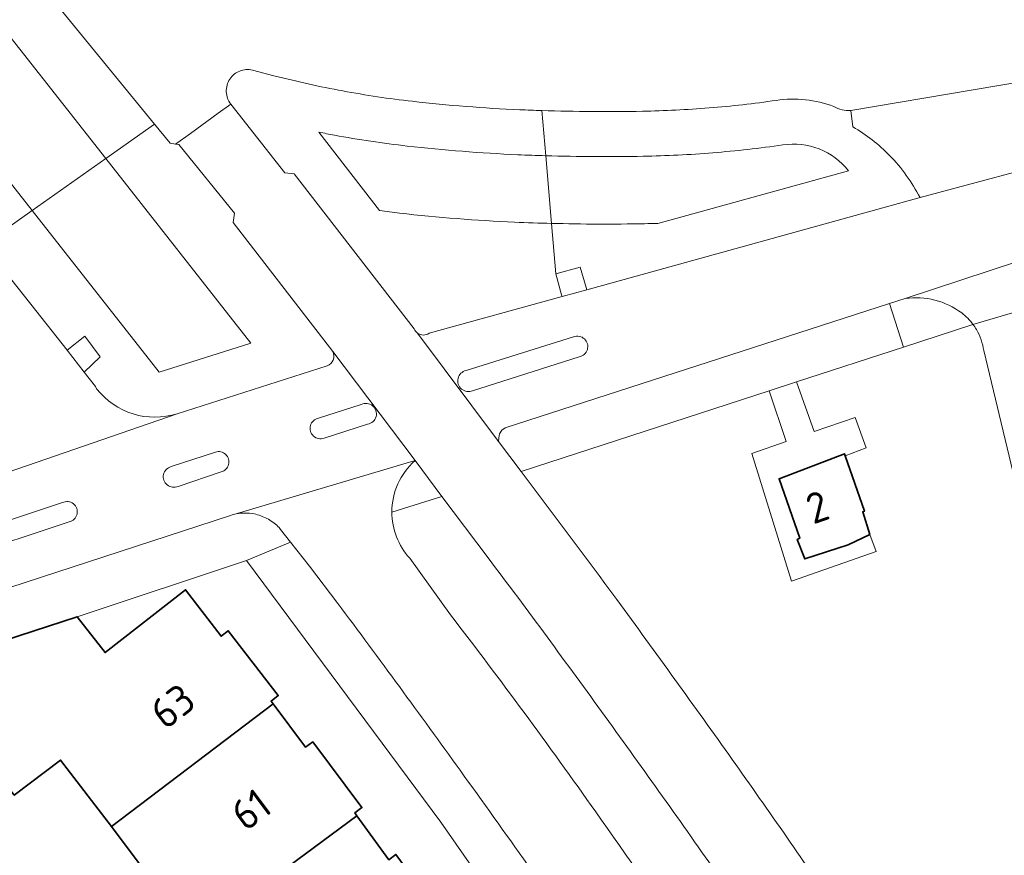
# Model space of a CAD drawing. Extents: x 150256 to 156914, y 461459 to 469481.
# Tile 652 of 656: x 154636 to 154680, y 468194 to 468232. Entities that reach past the tile are written whole.
import ezdxf
from ezdxf.enums import TextEntityAlignment as Align

# ---------------------------------------------------------------- set-up
doc = ezdxf.new("R2010")
doc.units = 0
doc.header["$LTSCALE"] = 0.75
for name, color, linetype, lineweight in [('B-RO-OG-BEBOUWING-GV', 6, 'CONTINUOUS', 35), ('B-RO-OG-BEBOUWING-T18', 1, 'CONTINUOUS', 18), ('B-RO-OG-TERREIN_CULTUURSCHEIDING-GV', 251, 'CONTINUOUS', 18), ('B-RO-VH-VERHARDING_ASFALT-GV', 251, 'CONTINUOUS', 18), ('B-RO-VH-VERHARDING_BETON-GV', 251, 'CONTINUOUS', 18), ('B-RO-VH-VERHARDING_BETONSTRAATSTEEN-GV', 251, 'CONTINUOUS', 18), ('B-RO-VH-VERHARDING_TEGEL-GV', 251, 'CONTINUOUS', 18)]:
    doc.layers.add(name, color=color, linetype=linetype, lineweight=lineweight)
doc.styles.add('NLCS-ISO-M200-T18', font='NLCS-ISO.ttf', dxfattribs={"height": 360})

msp = doc.modelspace()

# ---------------------------------------------------------------- linework, layer by layer
at = {"layer": 'B-RO-OG-BEBOUWING-GV'}
for points in [[(154673.792, 468208.685), (154673.478, 468209.688), (154673.55, 468209.712), (154672.692, 468212.178), (154672.66, 468212.27), (154669.759, 468211.16), (154670.679, 468208.511), (154670.569, 468208.46), (154670.898, 468207.593), (154672.833, 468208.223)], [(154673.792, 468208.685), (154673.478, 468209.688), (154673.55, 468209.712), (154672.692, 468212.178), (154672.66, 468212.27), (154669.759, 468211.16), (154670.679, 468208.511), (154670.569, 468208.46), (154670.898, 468207.593), (154672.833, 468208.223)], [(154647.286, 468201.15), (154647.192, 468201.276), (154647.508, 468201.518), (154645.286, 468204.4), (154644.968, 468204.157), (154643.39, 468206.221), (154639.82, 468203.435), (154638.581, 468205.022), (154630.066, 468202.251), (154633.392, 468198.022), (154634.436, 468198.83), (154635.783, 468197.091), (154637.838, 468198.651), (154640.105, 468195.695)], [(154647.286, 468201.15), (154647.192, 468201.276), (154647.508, 468201.518), (154645.286, 468204.4), (154644.968, 468204.157), (154643.39, 468206.221), (154639.82, 468203.435), (154638.581, 468205.022), (154630.066, 468202.251), (154633.392, 468198.022), (154634.436, 468198.83), (154635.783, 468197.091), (154637.838, 468198.651), (154640.105, 468195.695)], [(154640.105, 468195.695), (154643.756, 468190.813), (154651.006, 468196.173), (154650.911, 468196.304), (154651.227, 468196.544), (154649.044, 468199.463), (154648.721, 468199.226), (154647.286, 468201.15)], [(154640.105, 468195.695), (154643.756, 468190.813), (154651.006, 468196.173), (154650.911, 468196.304), (154651.227, 468196.544), (154649.044, 468199.463), (154648.721, 468199.226), (154647.286, 468201.15)], [(154654.665, 468191.17), (154654.575, 468191.298), (154654.893, 468191.532), (154652.738, 468194.464), (154652.416, 468194.228), (154651.006, 468196.173), (154643.756, 468190.813), (154647.36, 468185.891)], [(154654.665, 468191.17), (154654.575, 468191.298), (154654.893, 468191.532), (154652.738, 468194.464), (154652.416, 468194.228), (154651.006, 468196.173), (154643.756, 468190.813), (154647.36, 468185.891)]]:
    msp.add_lwpolyline(points, close=True, dxfattribs=at)
at = {"layer": 'B-RO-OG-TERREIN_CULTUURSCHEIDING-GV'}
for points in [[(154634.102, 468232.701), (154639.85, 468225.387), (154642.015, 468226.916), (154637.752, 468232.127), (154637.694, 468232.222), (154637.617, 468232.302), (154637.527, 468232.363), (154637.425, 468232.403), (154636.426, 468232.828), (154635.389, 468233.306)], [(154634.102, 468232.701), (154639.85, 468225.387), (154642.015, 468226.916), (154637.752, 468232.127), (154637.694, 468232.222), (154637.617, 468232.302), (154637.527, 468232.363), (154637.425, 468232.403), (154636.426, 468232.828), (154635.389, 468233.306)], [(154634.414, 468221.548), (154636.579, 468223.077), (154630.957, 468230.229)], [(154634.414, 468221.548), (154636.579, 468223.077), (154630.957, 468230.229)], [(154647.32, 468229.071), (154646.363, 468229.32)], [(154647.32, 468229.071), (154646.363, 468229.32)], [(154645.399, 468227.809), (154647.803, 468224.755), (154648.214, 468224.71), (154653.549, 468217.822)], [(154645.399, 468227.809), (154647.803, 468224.755), (154648.214, 468224.71), (154653.549, 468217.822)], [(154659.22, 468227.52), (154659.392, 468225.514)], [(154659.392, 468225.514), (154659.22, 468227.52)], [(154659.22, 468227.52), (154659.392, 468225.514)], [(154659.392, 468225.514), (154659.22, 468227.52)], [(154673.039, 468226.792), (154672.952, 468227.528)], [(154673.039, 468226.792), (154672.952, 468227.528)], [(154642.952, 468226.029), (154642.711, 468226.065), (154642.015, 468226.916), (154639.85, 468225.387), (154646.294, 468217.189), (154642.225, 468215.893), (154636.579, 468223.077), (154634.414, 468221.548), (154636.522, 468218.913), (154638.127, 468216.865), (154638.924, 468217.487), (154639.605, 468216.583), (154638.89, 468215.892), (154639.384, 468215.262), (154639.441, 468215.152)], [(154642.952, 468226.029), (154642.711, 468226.065), (154642.015, 468226.916), (154639.85, 468225.387), (154646.294, 468217.189), (154642.225, 468215.893), (154636.579, 468223.077), (154634.414, 468221.548), (154636.522, 468218.913), (154638.127, 468216.865), (154638.924, 468217.487), (154639.605, 468216.583), (154638.89, 468215.892), (154639.384, 468215.262), (154639.441, 468215.152)], [(154652.012, 468223.073), (154649.31, 468226.562)], [(154649.31, 468226.562), (154652.012, 468223.073)], [(154652.012, 468223.073), (154649.31, 468226.562)], [(154649.31, 468226.562), (154652.012, 468223.073)], [(154649.934, 468216.81), (154645.502, 468222.541), (154645.562, 468222.959), (154643.1, 468226.007), (154642.952, 468226.029)], [(154649.934, 468216.81), (154645.502, 468222.541), (154645.562, 468222.959), (154643.1, 468226.007), (154642.952, 468226.029)], [(154659.392, 468225.514), (154659.649, 468222.506)], [(154659.649, 468222.506), (154659.392, 468225.514)], [(154659.392, 468225.514), (154659.649, 468222.506)], [(154659.649, 468222.506), (154659.392, 468225.514)], [(154672.843, 468224.846), (154664.376, 468222.506)], [(154664.376, 468222.506), (154672.843, 468224.846)], [(154672.843, 468224.846), (154664.376, 468222.506)], [(154664.376, 468222.506), (154672.843, 468224.846)], [(154659.842, 468220.258), (154660.924, 468220.556), (154661.184, 468219.656), (154661.213, 468219.557), (154676.024, 468223.65)], [(154659.842, 468220.258), (154660.924, 468220.556), (154661.184, 468219.656), (154661.213, 468219.557), (154676.024, 468223.65)], [(154654.214, 468217.623), (154660.121, 468219.255), (154660.099, 468219.336), (154659.842, 468220.258), (154659.649, 468222.506)], [(154654.214, 468217.623), (154660.121, 468219.255), (154660.099, 468219.336), (154659.842, 468220.258), (154659.649, 468222.506)], [(154659.649, 468222.506), (154659.842, 468220.258)], [(154659.649, 468222.506), (154659.842, 468220.258)], [(154678.373, 468218.018), (154675.284, 468217.012), (154670.534, 468215.465), (154671.318, 468213.25), (154673.14, 468213.882), (154673.621, 468212.528), (154672.692, 468212.178), (154673.55, 468209.712), (154673.478, 468209.688), (154673.792, 468208.685), (154674.07, 468207.919), (154670.303, 468206.602), (154668.541, 468212.278), (154670.069, 468212.82), (154669.313, 468215.067), (154658.306, 468211.483)], [(154678.373, 468218.018), (154675.284, 468217.012), (154670.534, 468215.465), (154671.318, 468213.25), (154673.14, 468213.882), (154673.621, 468212.528), (154672.692, 468212.178), (154673.55, 468209.712), (154673.478, 468209.688), (154673.792, 468208.685), (154674.07, 468207.919), (154670.303, 468206.602), (154668.541, 468212.278), (154670.069, 468212.82), (154669.313, 468215.067), (154658.306, 468211.483)], [(154683.673, 468195.303), (154680.827, 468205.223), (154681.679, 468205.451), (154681.326, 468206.767), (154680.667, 468209.314), (154678.849, 468216.851)], [(154683.673, 468195.303), (154680.827, 468205.223), (154681.679, 468205.451), (154681.326, 468206.767), (154680.667, 468209.314), (154678.849, 468216.851)], [(154643.024, 468214.048), (154649.681, 468216.169)], [(154643.024, 468214.048), (154649.681, 468216.169)], [(154656.836, 468207.642), (154654.782, 468210.374), (154652.558, 468209.677)], [(154656.836, 468207.642), (154654.782, 468210.374), (154652.558, 468209.677)], [(154653.35, 468207.626), (154655.169, 468205.105)], [(154653.35, 468207.626), (154655.169, 468205.105)]]:
    msp.add_lwpolyline(points, dxfattribs=at)
for points in [[(154639.85, 468225.387), (154634.102, 468232.701), (154630.957, 468230.229), (154636.579, 468223.077)], [(154639.85, 468225.387), (154634.102, 468232.701), (154630.957, 468230.229), (154636.579, 468223.077)], [(154639.85, 468225.387), (154636.579, 468223.077), (154642.225, 468215.893), (154646.294, 468217.189)], [(154639.85, 468225.387), (154636.579, 468223.077), (154642.225, 468215.893), (154646.294, 468217.189)]]:
    msp.add_lwpolyline(points, close=True, dxfattribs=at)
for points in [[(154645.797, 468229.278, 0.155374), (154645.359, 468228.918)], [(154645.797, 468229.278, 0.155374), (154645.359, 468228.918)], [(154646.363, 468229.32, 0.158922), (154645.797, 468229.278)], [(154646.363, 468229.32, 0.158922), (154645.797, 468229.278)], [(154645.359, 468228.918, 0.153148), (154645.202, 468228.35)], [(154645.359, 468228.918, 0.153148), (154645.202, 468228.35)], [(154650.374, 468228.393, -0.017683), (154647.32, 468229.071)], [(154650.374, 468228.393, -0.017683), (154647.32, 468229.071)], [(154645.202, 468228.35, 0.157145), (154645.399, 468227.809)], [(154645.202, 468228.35, 0.157145), (154645.399, 468227.809)], [(154653.468, 468227.931, -0.01745), (154650.374, 468228.393)], [(154653.468, 468227.931, -0.01745), (154650.374, 468228.393)], [(154658.239, 468227.557, -0.017197), (154653.468, 468227.931)], [(154658.239, 468227.557, -0.017197), (154653.468, 468227.931)], [(154669.632, 468227.973, -0.01645), (154666.65, 468227.638)], [(154669.632, 468227.973, -0.01645), (154666.65, 468227.638)], [(154672.191, 468227.706, 0.12782), (154669.632, 468227.973)], [(154672.191, 468227.706, 0.12782), (154669.632, 468227.973)], [(154659.22, 468227.52, -0.005128), (154658.239, 468227.557)], [(154659.22, 468227.52, -0.005128), (154658.239, 468227.557)], [(154663.686, 468227.491, -0.012763), (154659.22, 468227.52)], [(154663.686, 468227.491, -0.012763), (154659.22, 468227.52)], [(154666.65, 468227.638, -0.015851), (154663.686, 468227.491)], [(154666.65, 468227.638, -0.015851), (154663.686, 468227.491)], [(154672.952, 468227.528, -0.157959), (154672.191, 468227.706)], [(154672.952, 468227.528, -0.157959), (154672.191, 468227.706)], [(154649.31, 468226.562, 0.003288), (154650.01, 468226.426)], [(154650.01, 468226.426, -0.003288), (154649.31, 468226.562)], [(154649.31, 468226.562, 0.003288), (154650.01, 468226.426)], [(154650.01, 468226.426, -0.003288), (154649.31, 468226.562)], [(154673.899, 468226.217, 0.035656), (154673.039, 468226.792)], [(154673.899, 468226.217, 0.035656), (154673.039, 468226.792)], [(154650.01, 468226.426, 0.017311), (154653.242, 468225.944)], [(154653.242, 468225.944, -0.017311), (154650.01, 468226.426)], [(154650.01, 468226.426, 0.017311), (154653.242, 468225.944)], [(154653.242, 468225.944, -0.017311), (154650.01, 468226.426)], [(154674.67, 468225.525, 0.036232), (154673.899, 468226.217)], [(154674.67, 468225.525, 0.036232), (154673.899, 468226.217)], [(154653.242, 468225.944, 0.017334), (154658.147, 468225.559)], [(154658.147, 468225.559, -0.017334), (154653.242, 468225.944)], [(154653.242, 468225.944, 0.017334), (154658.147, 468225.559)], [(154658.147, 468225.559, -0.017334), (154653.242, 468225.944)], [(154666.81, 468225.644, 0.016335), (154669.927, 468225.995)], [(154669.927, 468225.995, -0.016335), (154666.81, 468225.644)], [(154666.81, 468225.644, 0.016335), (154669.927, 468225.995)], [(154669.927, 468225.995, -0.016335), (154666.81, 468225.644)], [(154669.927, 468225.995, -0.269878), (154672.843, 468224.846)], [(154672.843, 468224.846, 0.269878), (154669.927, 468225.995)], [(154669.927, 468225.995, -0.269878), (154672.843, 468224.846)], [(154672.843, 468224.846, 0.269878), (154669.927, 468225.995)], [(154658.147, 468225.559, 0.005644), (154659.392, 468225.514)], [(154659.392, 468225.514, -0.005644), (154658.147, 468225.559)], [(154658.147, 468225.559, 0.005644), (154659.392, 468225.514)], [(154659.392, 468225.514, -0.005644), (154658.147, 468225.559)], [(154659.392, 468225.514, 0.012238), (154663.723, 468225.491)], [(154663.723, 468225.491, -0.012238), (154659.392, 468225.514)], [(154659.392, 468225.514, 0.012238), (154663.723, 468225.491)], [(154663.723, 468225.491, -0.012238), (154659.392, 468225.514)], [(154663.723, 468225.491, 0.015882), (154666.81, 468225.644)], [(154666.81, 468225.644, -0.015882), (154663.723, 468225.491)], [(154663.723, 468225.491, 0.015882), (154666.81, 468225.644)], [(154666.81, 468225.644, -0.015882), (154663.723, 468225.491)], [(154675.411, 468224.64, 0.036937), (154674.67, 468225.525)], [(154675.411, 468224.64, 0.036937), (154674.67, 468225.525)], [(154676.024, 468223.65, 0.036962), (154675.411, 468224.64)], [(154676.024, 468223.65, 0.036962), (154675.411, 468224.64)], [(154652.903, 468222.963, -0.004558), (154652.012, 468223.073)], [(154652.012, 468223.073, 0.004558), (154652.903, 468222.963)], [(154652.903, 468222.963, -0.004558), (154652.012, 468223.073)], [(154652.012, 468223.073, 0.004558), (154652.903, 468222.963)], [(154658.01, 468222.562, -0.017038), (154652.903, 468222.963)], [(154652.903, 468222.963, 0.017038), (154658.01, 468222.562)], [(154658.01, 468222.562, -0.017038), (154652.903, 468222.963)], [(154652.903, 468222.963, 0.017038), (154658.01, 468222.562)], [(154659.649, 468222.506, -0.006115), (154658.01, 468222.562)], [(154658.01, 468222.562, 0.006115), (154659.649, 468222.506)], [(154659.649, 468222.506, -0.006115), (154658.01, 468222.562)], [(154658.01, 468222.562, 0.006115), (154659.649, 468222.506)], [(154663.778, 468222.492, -0.01114), (154659.649, 468222.506)], [(154659.649, 468222.506, 0.01114), (154663.778, 468222.492)], [(154663.778, 468222.492, -0.01114), (154659.649, 468222.506)], [(154659.649, 468222.506, 0.01114), (154663.778, 468222.492)], [(154664.376, 468222.506, -0.003343), (154663.778, 468222.492)], [(154663.778, 468222.492, 0.003343), (154664.376, 468222.506)], [(154664.376, 468222.506, -0.003343), (154663.778, 468222.492)], [(154663.778, 468222.492, 0.003343), (154664.376, 468222.506)], [(154653.549, 468217.822, 0.140984), (154653.696, 468217.629)], [(154653.549, 468217.822, 0.140984), (154653.696, 468217.629)], [(154678.527, 468217.786, 0.025896), (154678.373, 468218.018)], [(154678.527, 468217.786, 0.025896), (154678.373, 468218.018)], [(154653.696, 468217.629, 0.324326), (154654.214, 468217.623)], [(154653.696, 468217.629, 0.324326), (154654.214, 468217.623)], [(154678.849, 468216.851, 0.100742), (154678.527, 468217.786)], [(154678.849, 468216.851, 0.100742), (154678.527, 468217.786)], [(154649.681, 468216.169, 0.431961), (154649.934, 468216.81)], [(154649.681, 468216.169, 0.431961), (154649.934, 468216.81)], [(154639.441, 468215.152, 0.313089), (154643.024, 468214.048)], [(154639.441, 468215.152, 0.313089), (154643.024, 468214.048)], [(154658.306, 468211.483, -0.003406), (154662.551, 468205.786)], [(154658.306, 468211.483, -0.003406), (154662.551, 468205.786)], [(154652.558, 468209.677, 0.186167), (154653.35, 468207.626)], [(154652.558, 468209.677, 0.186167), (154653.35, 468207.626)], [(154662.031, 468200.594, 0.00466), (154656.836, 468207.642)], [(154662.031, 468200.594, 0.00466), (154656.836, 468207.642)], [(154662.551, 468205.786, -0.004242), (154667.681, 468198.674)], [(154662.551, 468205.786, -0.004242), (154667.681, 468198.674)], [(154655.169, 468205.105, -0.004895), (154658.435, 468200.762)], [(154655.169, 468205.105, -0.004895), (154658.435, 468200.762)], [(154658.435, 468200.762, -0.004899), (154661.613, 468196.355)], [(154658.435, 468200.762, -0.004899), (154661.613, 468196.355)], [(154667.101, 468193.456, 0.004567), (154662.031, 468200.594)], [(154667.101, 468193.456, 0.004567), (154662.031, 468200.594)], [(154667.681, 468198.674, -0.004416), (154672.489, 468191.76)], [(154667.681, 468198.674, -0.004416), (154672.489, 468191.76)], [(154661.613, 468196.355, -0.005429), (154665.768, 468190.347)], [(154661.613, 468196.355, -0.005429), (154665.768, 468190.347)]]:
    msp.add_lwpolyline(points, format="xyb", dxfattribs=at)
at = {"layer": 'B-RO-VH-VERHARDING_ASFALT-GV'}
for points in [[(154639.441, 468215.152), (154639.384, 468215.262), (154638.89, 468215.892), (154638.127, 468216.865), (154636.522, 468218.913), (154634.414, 468221.548), (154633.624, 468222.535), (154630.759, 468226.042), (154626.965, 468230.604), (154626.769, 468230.836), (154626.063, 468231.672), (154623.112, 468235.166), (154620.35, 468238.375), (154618.1, 468240.934), (154617.333, 468241.806)], [(154639.441, 468215.152), (154639.384, 468215.262), (154638.89, 468215.892), (154638.127, 468216.865), (154636.522, 468218.913), (154634.414, 468221.548), (154633.624, 468222.535), (154630.759, 468226.042), (154626.965, 468230.604), (154626.769, 468230.836), (154626.063, 468231.672), (154623.112, 468235.166), (154620.35, 468238.375), (154618.1, 468240.934), (154617.333, 468241.806)], [(154729.608, 468236.225), (154728.683, 468236.037), (154728.533, 468236.006), (154723.49, 468234.981), (154717.589, 468233.725), (154717.19, 468233.64), (154716.517, 468233.49), (154710.748, 468232.207), (154705.933, 468231.091), (154704.878, 468230.838), (154698.155, 468229.228), (154693.96, 468228.199), (154693.738, 468228.144), (154692.876, 468227.952), (154690.977, 468227.527), (154689.315, 468227.156), (154689.087, 468227.097), (154682.887, 468225.491), (154676.024, 468223.65), (154661.213, 468219.557), (154660.121, 468219.255), (154654.214, 468217.623)], [(154729.608, 468236.225), (154728.683, 468236.037), (154728.533, 468236.006), (154723.49, 468234.981), (154717.589, 468233.725), (154717.19, 468233.64), (154716.517, 468233.49), (154710.748, 468232.207), (154705.933, 468231.091), (154704.878, 468230.838), (154698.155, 468229.228), (154693.96, 468228.199), (154693.738, 468228.144), (154692.876, 468227.952), (154690.977, 468227.527), (154689.315, 468227.156), (154689.087, 468227.097), (154682.887, 468225.491), (154676.024, 468223.65), (154661.213, 468219.557), (154660.121, 468219.255), (154654.214, 468217.623)], [(154635.389, 468233.306), (154636.426, 468232.828), (154637.425, 468232.403), (154637.527, 468232.363), (154637.617, 468232.302), (154637.694, 468232.222), (154637.752, 468232.127), (154642.015, 468226.916), (154642.711, 468226.065), (154642.952, 468226.029), (154643.609, 468226.507), (154644.836, 468227.399), (154645.399, 468227.809)], [(154635.389, 468233.306), (154636.426, 468232.828), (154637.425, 468232.403), (154637.527, 468232.363), (154637.617, 468232.302), (154637.694, 468232.222), (154637.752, 468232.127), (154642.015, 468226.916), (154642.711, 468226.065), (154642.952, 468226.029), (154643.609, 468226.507), (154644.836, 468227.399), (154645.399, 468227.809)], [(154653.696, 468217.629), (154657.301, 468212.809), (154657.304, 468212.982), (154657.342, 468213.158), (154657.444, 468213.313), (154657.596, 468213.421), (154674.67, 468218.943), (154675.367, 468219.168), (154685.382, 468222.477), (154685.483, 468222.51), (154685.547, 468222.533), (154689.634, 468223.536), (154696.225, 468225.153), (154700.626, 468226.234), (154705.034, 468227.288), (154712.888, 468229.115), (154717.745, 468230.203), (154724.058, 468231.552)], [(154653.696, 468217.629), (154657.301, 468212.809), (154657.304, 468212.982), (154657.342, 468213.158), (154657.444, 468213.313), (154657.596, 468213.421), (154674.67, 468218.943), (154675.367, 468219.168), (154685.382, 468222.477), (154685.483, 468222.51), (154685.547, 468222.533), (154689.634, 468223.536), (154696.225, 468225.153), (154700.626, 468226.234), (154705.034, 468227.288), (154712.888, 468229.115), (154717.745, 468230.203), (154724.058, 468231.552)], [(154646.363, 468229.32), (154647.32, 468229.071)], [(154646.363, 468229.32), (154647.32, 468229.071)], [(154672.952, 468227.528), (154683.818, 468229.366)], [(154672.952, 468227.528), (154683.818, 468229.366)], [(154655.851, 468215.968), (154660.63, 468217.46)], [(154655.851, 468215.968), (154660.63, 468217.46)], [(154625.043, 468202.888), (154645.393, 468209.531), (154645.461, 468209.552), (154645.533, 468209.572), (154653.585, 468211.964), (154649.934, 468216.81)], [(154625.043, 468202.888), (154645.393, 468209.531), (154645.461, 468209.552), (154645.533, 468209.572), (154653.585, 468211.964), (154649.934, 468216.81)], [(154660.875, 468216.575), (154656.145, 468215.07)], [(154660.875, 468216.575), (154656.145, 468215.07)], [(154649.681, 468216.169), (154643.024, 468214.048), (154633.818, 468210.872), (154613.703, 468202.564)], [(154649.681, 468216.169), (154643.024, 468214.048), (154633.818, 468210.872), (154613.703, 468202.564)], [(154649.297, 468213.849), (154651.198, 468214.456)], [(154649.297, 468213.849), (154651.198, 468214.456)], [(154633.818, 468210.872), (154643.024, 468214.048)], [(154633.818, 468210.872), (154643.024, 468214.048)], [(154651.481, 468213.583), (154649.547, 468212.963)], [(154651.481, 468213.583), (154649.547, 468212.963)], [(154642.758, 468211.697), (154644.716, 468212.341)], [(154642.758, 468211.697), (154644.716, 468212.341)], [(154644.971, 468211.46), (154643.062, 468210.819)], [(154644.971, 468211.46), (154643.062, 468210.819)], [(154633.17, 468208.523), (154637.924, 468210.096)], [(154633.17, 468208.523), (154637.924, 468210.096)], [(154638.222, 468209.245), (154633.481, 468207.673)], [(154638.222, 468209.245), (154633.481, 468207.673)]]:
    msp.add_lwpolyline(points, dxfattribs=at)
for points in [[(154645.359, 468228.918, -0.155374), (154645.797, 468229.278)], [(154645.359, 468228.918, -0.155374), (154645.797, 468229.278)], [(154645.797, 468229.278, -0.158922), (154646.363, 468229.32)], [(154645.797, 468229.278, -0.158922), (154646.363, 468229.32)], [(154645.202, 468228.35, -0.153148), (154645.359, 468228.918)], [(154645.202, 468228.35, -0.153148), (154645.359, 468228.918)], [(154647.32, 468229.071, 0.017683), (154650.374, 468228.393)], [(154647.32, 468229.071, 0.017683), (154650.374, 468228.393)], [(154645.399, 468227.809, -0.157145), (154645.202, 468228.35)], [(154645.399, 468227.809, -0.157145), (154645.202, 468228.35)], [(154650.374, 468228.393, 0.01745), (154653.468, 468227.931)], [(154650.374, 468228.393, 0.01745), (154653.468, 468227.931)], [(154653.468, 468227.931, 0.017197), (154658.239, 468227.557)], [(154653.468, 468227.931, 0.017197), (154658.239, 468227.557)], [(154666.65, 468227.638, 0.01645), (154669.632, 468227.973)], [(154666.65, 468227.638, 0.01645), (154669.632, 468227.973)], [(154669.632, 468227.973, -0.12782), (154672.191, 468227.706)], [(154669.632, 468227.973, -0.12782), (154672.191, 468227.706)], [(154658.239, 468227.557, 0.005128), (154659.22, 468227.52)], [(154658.239, 468227.557, 0.005128), (154659.22, 468227.52)], [(154659.22, 468227.52, 0.012763), (154663.686, 468227.491)], [(154659.22, 468227.52, 0.012763), (154663.686, 468227.491)], [(154663.686, 468227.491, 0.015851), (154666.65, 468227.638)], [(154663.686, 468227.491, 0.015851), (154666.65, 468227.638)], [(154672.191, 468227.706, 0.157959), (154672.952, 468227.528)], [(154672.191, 468227.706, 0.157959), (154672.952, 468227.528)], [(154654.214, 468217.623, -0.324326), (154653.696, 468217.629)], [(154654.214, 468217.623, -0.324326), (154653.696, 468217.629)], [(154660.63, 468217.46, -1.108307), (154660.875, 468216.575)], [(154660.63, 468217.46, -1.108307), (154660.875, 468216.575)], [(154649.934, 468216.81, -0.431961), (154649.681, 468216.169)], [(154649.934, 468216.81, -0.431961), (154649.681, 468216.169)], [(154656.145, 468215.07, -1.095717), (154655.851, 468215.968)], [(154656.145, 468215.07, -1.095717), (154655.851, 468215.968)], [(154643.024, 468214.048, -0.313089), (154639.441, 468215.152)], [(154643.024, 468214.048, -0.313089), (154639.441, 468215.152)], [(154651.198, 468214.456, -1.169538), (154651.481, 468213.583)], [(154651.198, 468214.456, -1.169538), (154651.481, 468213.583)], [(154649.547, 468212.963, -1.088033), (154649.297, 468213.849)], [(154649.547, 468212.963, -1.088033), (154649.297, 468213.849)], [(154644.716, 468212.341, -1.038641), (154644.971, 468211.46)], [(154644.716, 468212.341, -1.038641), (154644.971, 468211.46)], [(154643.062, 468210.819, -1.098029), (154642.758, 468211.697)], [(154643.062, 468210.819, -1.098029), (154642.758, 468211.697)], [(154637.924, 468210.096, -1.137496), (154638.222, 468209.245)], [(154637.924, 468210.096, -1.137496), (154638.222, 468209.245)]]:
    msp.add_lwpolyline(points, format="xyb", dxfattribs=at)
at = {"layer": 'B-RO-VH-VERHARDING_BETON-GV'}
for points in [[(154653.549, 468217.822), (154648.214, 468224.71), (154647.803, 468224.755), (154645.399, 468227.809), (154644.836, 468227.399), (154643.609, 468226.507), (154642.952, 468226.029), (154643.1, 468226.007), (154645.562, 468222.959), (154645.502, 468222.541), (154649.934, 468216.81), (154653.585, 468211.964), (154654.782, 468210.374), (154656.836, 468207.642)], [(154653.549, 468217.822), (154648.214, 468224.71), (154647.803, 468224.755), (154645.399, 468227.809), (154644.836, 468227.399), (154643.609, 468226.507), (154642.952, 468226.029), (154643.1, 468226.007), (154645.562, 468222.959), (154645.502, 468222.541), (154649.934, 468216.81), (154653.585, 468211.964), (154654.782, 468210.374), (154656.836, 468207.642)], [(154658.306, 468211.483), (154657.301, 468212.809), (154653.696, 468217.629)], [(154658.306, 468211.483), (154657.301, 468212.809), (154653.696, 468217.629)]]:
    msp.add_lwpolyline(points, dxfattribs=at)
for points in [[(154653.696, 468217.629, -0.140984), (154653.549, 468217.822)], [(154653.696, 468217.629, -0.140984), (154653.549, 468217.822)], [(154662.551, 468205.786, 0.003406), (154658.306, 468211.483)], [(154662.551, 468205.786, 0.003406), (154658.306, 468211.483)], [(154656.836, 468207.642, -0.00466), (154662.031, 468200.594)], [(154656.836, 468207.642, -0.00466), (154662.031, 468200.594)], [(154667.681, 468198.674, 0.004242), (154662.551, 468205.786)], [(154667.681, 468198.674, 0.004242), (154662.551, 468205.786)], [(154662.031, 468200.594, -0.004567), (154667.101, 468193.456)], [(154662.031, 468200.594, -0.004567), (154667.101, 468193.456)], [(154672.489, 468191.76, 0.004416), (154667.681, 468198.674)], [(154672.489, 468191.76, 0.004416), (154667.681, 468198.674)]]:
    msp.add_lwpolyline(points, format="xyb", dxfattribs=at)
at = {"layer": 'B-RO-VH-VERHARDING_BETONSTRAATSTEEN-GV'}
for points in [[(154683.987, 468228.599), (154683.818, 468229.366), (154672.952, 468227.528), (154673.039, 468226.792)], [(154683.987, 468228.599), (154683.818, 468229.366), (154672.952, 468227.528), (154673.039, 468226.792)], [(154676.024, 468223.65), (154682.887, 468225.491)], [(154676.024, 468223.65), (154682.887, 468225.491)], [(154685.382, 468222.477), (154675.367, 468219.168)], [(154685.382, 468222.477), (154675.367, 468219.168)], [(154675.367, 468219.168), (154674.67, 468218.943), (154675.284, 468217.012)], [(154675.367, 468219.168), (154674.67, 468218.943), (154675.284, 468217.012)], [(154689.351, 468196.897), (154689.193, 468197.434), (154689.596, 468197.521), (154689.092, 468199.093), (154686.696, 468207.653), (154684.051, 468218.404), (154683.649, 468218.288), (154683.59, 468218.801), (154683.497, 468219.52), (154678.373, 468218.018)], [(154678.373, 468218.018), (154683.497, 468219.52)], [(154689.351, 468196.897), (154689.193, 468197.434), (154689.596, 468197.521), (154689.092, 468199.093), (154686.696, 468207.653), (154684.051, 468218.404), (154683.649, 468218.288), (154683.59, 468218.801), (154683.497, 468219.52), (154678.373, 468218.018)], [(154678.373, 468218.018), (154683.497, 468219.52)], [(154675.284, 468217.012), (154678.373, 468218.018)], [(154675.284, 468217.012), (154678.373, 468218.018)], [(154660.63, 468217.46), (154655.851, 468215.968)], [(154660.63, 468217.46), (154655.851, 468215.968)], [(154656.145, 468215.07), (154660.875, 468216.575)], [(154656.145, 468215.07), (154660.875, 468216.575)], [(154678.849, 468216.851), (154680.667, 468209.314), (154681.326, 468206.767), (154681.679, 468205.451), (154682.007, 468204.225), (154682.884, 468201.058), (154683.528, 468198.821)], [(154678.849, 468216.851), (154680.667, 468209.314), (154681.326, 468206.767), (154681.679, 468205.451), (154682.007, 468204.225), (154682.884, 468201.058), (154683.528, 468198.821)], [(154651.198, 468214.456), (154649.297, 468213.849)], [(154651.198, 468214.456), (154649.297, 468213.849)], [(154649.547, 468212.963), (154651.481, 468213.583)], [(154649.547, 468212.963), (154651.481, 468213.583)], [(154644.716, 468212.341), (154642.758, 468211.697)], [(154644.716, 468212.341), (154642.758, 468211.697)], [(154652.558, 468209.677), (154654.782, 468210.374), (154653.585, 468211.964)], [(154652.558, 468209.677), (154654.782, 468210.374), (154653.585, 468211.964)], [(154643.062, 468210.819), (154644.971, 468211.46)], [(154643.062, 468210.819), (154644.971, 468211.46)], [(154637.924, 468210.096), (154633.17, 468208.523)], [(154637.924, 468210.096), (154633.17, 468208.523)], [(154645.533, 468209.572), (154645.461, 468209.552), (154645.393, 468209.531), (154625.043, 468202.888)], [(154645.533, 468209.572), (154645.461, 468209.552), (154645.393, 468209.531), (154625.043, 468202.888)], [(154633.481, 468207.673), (154638.222, 468209.245)], [(154633.481, 468207.673), (154638.222, 468209.245)], [(154638.581, 468205.022), (154646.103, 468207.523), (154648.059, 468208.341), (154647.614, 468208.907), (154647.549, 468208.985)], [(154638.581, 468205.022), (154646.103, 468207.523), (154648.059, 468208.341), (154647.614, 468208.907), (154647.549, 468208.985)], [(154625.101, 468190.7), (154625.587, 468191.07), (154619.637, 468198.862), (154630.066, 468202.251), (154638.581, 468205.022)], [(154625.101, 468190.7), (154625.587, 468191.07), (154619.637, 468198.862), (154630.066, 468202.251), (154638.581, 468205.022)]]:
    msp.add_lwpolyline(points, dxfattribs=at)
for points in [[(154673.039, 468226.792, -0.035656), (154673.899, 468226.217)], [(154673.039, 468226.792, -0.035656), (154673.899, 468226.217)], [(154673.899, 468226.217, -0.036232), (154674.67, 468225.525)], [(154673.899, 468226.217, -0.036232), (154674.67, 468225.525)], [(154674.67, 468225.525, -0.036937), (154675.411, 468224.64)], [(154674.67, 468225.525, -0.036937), (154675.411, 468224.64)], [(154675.411, 468224.64, -0.036962), (154676.024, 468223.65)], [(154675.411, 468224.64, -0.036962), (154676.024, 468223.65)], [(154676.683, 468219.097, 0.099582), (154675.367, 468219.168)], [(154675.367, 468219.168, -0.099582), (154676.683, 468219.097)], [(154676.683, 468219.097, 0.099582), (154675.367, 468219.168)], [(154675.367, 468219.168, -0.099582), (154676.683, 468219.097)], [(154677.87, 468218.524, 0.09874), (154676.683, 468219.097)], [(154676.683, 468219.097, -0.09874), (154677.87, 468218.524)], [(154677.87, 468218.524, 0.09874), (154676.683, 468219.097)], [(154676.683, 468219.097, -0.09874), (154677.87, 468218.524)], [(154678.373, 468218.018, 0.072351), (154677.87, 468218.524)], [(154677.87, 468218.524, -0.072351), (154678.373, 468218.018)], [(154678.373, 468218.018, 0.072351), (154677.87, 468218.524)], [(154677.87, 468218.524, -0.072351), (154678.373, 468218.018)], [(154678.373, 468218.018, -0.025896), (154678.527, 468217.786)], [(154678.373, 468218.018, -0.025896), (154678.527, 468217.786)], [(154660.875, 468216.575, 1.108307), (154660.63, 468217.46)], [(154660.875, 468216.575, 1.108307), (154660.63, 468217.46)], [(154678.527, 468217.786, -0.100742), (154678.849, 468216.851)], [(154678.527, 468217.786, -0.100742), (154678.849, 468216.851)], [(154655.851, 468215.968, 1.095717), (154656.145, 468215.07)], [(154655.851, 468215.968, 1.095717), (154656.145, 468215.07)], [(154651.481, 468213.583, 1.169538), (154651.198, 468214.456)], [(154651.481, 468213.583, 1.169538), (154651.198, 468214.456)], [(154649.297, 468213.849, 1.088033), (154649.547, 468212.963)], [(154649.297, 468213.849, 1.088033), (154649.547, 468212.963)], [(154644.971, 468211.46, 1.038641), (154644.716, 468212.341)], [(154644.971, 468211.46, 1.038641), (154644.716, 468212.341)], [(154642.758, 468211.697, 1.098029), (154643.062, 468210.819)], [(154642.758, 468211.697, 1.098029), (154643.062, 468210.819)], [(154653.585, 468211.964, 0.214775), (154652.558, 468209.677)], [(154653.585, 468211.964, 0.214775), (154652.558, 468209.677)], [(154638.222, 468209.245, 1.137496), (154637.924, 468210.096)], [(154638.222, 468209.245, 1.137496), (154637.924, 468210.096)], [(154645.95, 468209.633, 0.055031), (154645.533, 468209.572)], [(154645.95, 468209.633, 0.055031), (154645.533, 468209.572)], [(154646.513, 468209.577, 0.074744), (154645.95, 468209.633)], [(154646.513, 468209.577, 0.074744), (154645.95, 468209.633)], [(154647.073, 468209.354, 0.073014), (154646.513, 468209.577)], [(154647.073, 468209.354, 0.073014), (154646.513, 468209.577)], [(154647.549, 468208.985, 0.074412), (154647.073, 468209.354)], [(154647.549, 468208.985, 0.074412), (154647.073, 468209.354)]]:
    msp.add_lwpolyline(points, format="xyb", dxfattribs=at)
for points in [[(154661.213, 468219.557), (154661.184, 468219.656), (154660.924, 468220.556), (154659.842, 468220.258), (154660.099, 468219.336), (154660.121, 468219.255)], [(154661.213, 468219.557), (154661.184, 468219.656), (154660.924, 468220.556), (154659.842, 468220.258), (154660.099, 468219.336), (154660.121, 468219.255)], [(154638.127, 468216.865), (154638.89, 468215.892), (154639.605, 468216.583), (154638.924, 468217.487)], [(154638.127, 468216.865), (154638.89, 468215.892), (154639.605, 468216.583), (154638.924, 468217.487)]]:
    msp.add_lwpolyline(points, close=True, dxfattribs=at)
at = {"layer": 'B-RO-VH-VERHARDING_TEGEL-GV'}
for points in [[(154669.313, 468215.067), (154670.534, 468215.465), (154675.284, 468217.012), (154674.67, 468218.943), (154657.596, 468213.421), (154657.444, 468213.313), (154657.342, 468213.158), (154657.304, 468212.982), (154657.301, 468212.809), (154658.306, 468211.483)], [(154669.313, 468215.067), (154670.534, 468215.465), (154675.284, 468217.012), (154674.67, 468218.943), (154657.596, 468213.421), (154657.444, 468213.313), (154657.342, 468213.158), (154657.304, 468212.982), (154657.301, 468212.809), (154658.306, 468211.483)], [(154670.534, 468215.465), (154669.313, 468215.067), (154670.069, 468212.82), (154668.541, 468212.278), (154670.303, 468206.602), (154674.07, 468207.919), (154673.792, 468208.685), (154672.833, 468208.223), (154670.898, 468207.593), (154670.569, 468208.46), (154670.679, 468208.511), (154669.759, 468211.16), (154672.66, 468212.27), (154672.692, 468212.178), (154673.621, 468212.528), (154673.14, 468213.882), (154671.318, 468213.25)], [(154670.534, 468215.465), (154669.313, 468215.067), (154670.069, 468212.82), (154668.541, 468212.278), (154670.303, 468206.602), (154674.07, 468207.919), (154673.792, 468208.685), (154672.833, 468208.223), (154670.898, 468207.593), (154670.569, 468208.46), (154670.679, 468208.511), (154669.759, 468211.16), (154672.66, 468212.27), (154672.692, 468212.178), (154673.621, 468212.528), (154673.14, 468213.882), (154671.318, 468213.25)]]:
    msp.add_lwpolyline(points, close=True, dxfattribs=at)
for points in [[(154653.585, 468211.964), (154645.533, 468209.572)], [(154653.585, 468211.964), (154645.533, 468209.572)], [(154647.549, 468208.985), (154647.614, 468208.907), (154648.059, 468208.341), (154648.901, 468207.269), (154650.16, 468205.61)], [(154647.549, 468208.985), (154647.614, 468208.907), (154648.059, 468208.341), (154648.901, 468207.269), (154650.16, 468205.61)], [(154650.16, 468205.61), (154648.901, 468207.269), (154648.059, 468208.341), (154646.103, 468207.523), (154654.726, 468195.888), (154663.931, 468182.689), (154674.412, 468166.753), (154675.2, 468165.518), (154676.065, 468164.133)], [(154650.16, 468205.61), (154648.901, 468207.269), (154648.059, 468208.341), (154646.103, 468207.523), (154654.726, 468195.888), (154663.931, 468182.689), (154674.412, 468166.753), (154675.2, 468165.518), (154676.065, 468164.133)], [(154655.169, 468205.105), (154653.35, 468207.626)], [(154655.169, 468205.105), (154653.35, 468207.626)]]:
    msp.add_lwpolyline(points, dxfattribs=at)
for points in [[(154652.558, 468209.677, -0.214775), (154653.585, 468211.964)], [(154652.558, 468209.677, -0.214775), (154653.585, 468211.964)], [(154645.533, 468209.572, -0.055031), (154645.95, 468209.633)], [(154645.533, 468209.572, -0.055031), (154645.95, 468209.633)], [(154645.95, 468209.633, -0.074744), (154646.513, 468209.577)], [(154645.95, 468209.633, -0.074744), (154646.513, 468209.577)], [(154646.513, 468209.577, -0.073014), (154647.073, 468209.354)], [(154646.513, 468209.577, -0.073014), (154647.073, 468209.354)], [(154653.35, 468207.626, -0.186167), (154652.558, 468209.677)], [(154653.35, 468207.626, -0.186167), (154652.558, 468209.677)], [(154647.073, 468209.354, -0.074412), (154647.549, 468208.985)], [(154647.073, 468209.354, -0.074412), (154647.549, 468208.985)], [(154650.16, 468205.61, -0.004379), (154655.587, 468198.203)], [(154655.587, 468198.203, 0.004379), (154650.16, 468205.61)], [(154650.16, 468205.61, -0.004379), (154655.587, 468198.203)], [(154655.587, 468198.203, 0.004379), (154650.16, 468205.61)], [(154658.435, 468200.762, 0.004895), (154655.169, 468205.105)], [(154658.435, 468200.762, 0.004895), (154655.169, 468205.105)], [(154661.613, 468196.355, 0.004899), (154658.435, 468200.762)], [(154661.613, 468196.355, 0.004899), (154658.435, 468200.762)], [(154655.587, 468198.203, -0.003902), (154661.548, 468189.792)], [(154661.548, 468189.792, 0.003902), (154655.587, 468198.203)], [(154655.587, 468198.203, -0.003902), (154661.548, 468189.792)], [(154661.548, 468189.792, 0.003902), (154655.587, 468198.203)], [(154665.768, 468190.347, 0.005429), (154661.613, 468196.355)], [(154665.768, 468190.347, 0.005429), (154661.613, 468196.355)]]:
    msp.add_lwpolyline(points, format="xyb", dxfattribs=at)

# ---------------------------------------------------------------- texts
at = {"layer": 'B-RO-OG-BEBOUWING-T18', "style": 'NLCS-ISO-M200-T18'}
for s, rotation, p in [('2', 19.2, (154671.46, 468209.9)), ('2', 19.2, (154671.46, 468209.9)), ('63', 37.6, (154642.815, 468201.054)), ('63', 37.6, (154642.815, 468201.054)), ('61', 36.8, (154646.296, 468196.458)), ('61', 36.8, (154646.296, 468196.458))]:
    msp.add_text(s, height=1.35, rotation=rotation, dxfattribs=at).set_placement(p, align=Align.MIDDLE)

doc.saveas('drawing.dxf')
